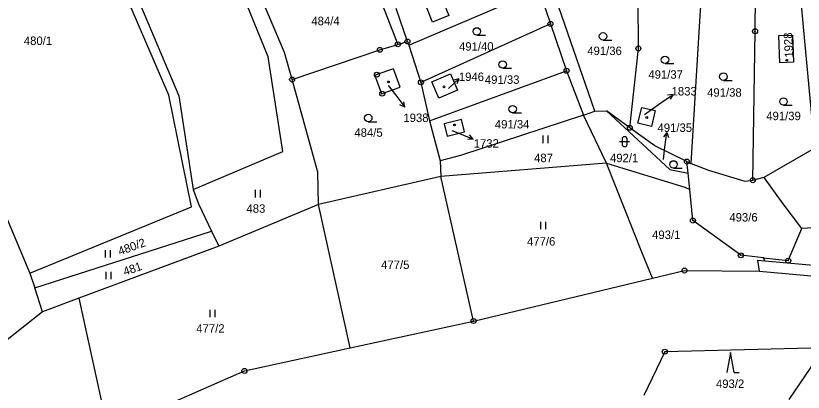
# Model space of a CAD drawing. Extents: x -680203 to -673936, y -1102717 to -1093650.
# Drawn here: x -679767.8 to -679609.4, y -1098550.5 to -1098474.8 of the extents above; entities that cross this region are included whole.
import ezdxf

# ---------------------------------------------------------------- set-up
doc = ezdxf.new("R2010")
doc.units = 0
for name, color, linetype in [('SOxx02xx_Koleje_param další_Popis10', 7, 'Continuous'), ('SOxx02xx_Staničení_Popis10', 7, 'Continuous'), ('SOxxxxxx_Koleje_hlavní_body_Popis10', 7, 'Continuous'), ('SOxxxxxx_Koleje_param další_Popis10', 7, 'Continuous'), ('SOxxxxxx_Osa_bod_P', 7, 'Continuous'), ('x_prac', 7, 'Continuous')]:
    doc.layers.add(name, color=color, linetype=linetype)

msp = doc.modelspace()

# ---------------------------------------------------------------- linework, layer by layer
at = {"layer": 'SOxx02xx_Koleje_param další_Popis10'}
for centre, radius in [((-679660.27, -1098476.4), 0.5), ((-679660.27, -1098476.4), 0.0303), ((-679619.1, -1098477.88), 0.5), ((-679619.1, -1098477.88), 0.0303), ((-679690.96, -1098480.52), 0.5), ((-679689.04, -1098479.94), 0.5), ((-679689.04, -1098479.94), 0.0303), ((-679694.59, -1098481.62), 0.5), ((-679694.59, -1098481.62), 0.0303), ((-679690.96, -1098480.52), 0.0303), ((-679642.58, -1098481.34), 0.5), ((-679642.58, -1098481.34), 0.0303), ((-679695.18, -1098486.61), 0.5), ((-679695.18, -1098486.61), 0.0303), ((-679657.03, -1098485.82), 0.5), ((-679657.03, -1098485.82), 0.0303), ((-679712.24, -1098487.6), 0.5), ((-679712.24, -1098487.6), 0.0303), ((-679686.33, -1098488.16), 0.5), ((-679686.33, -1098488.16), 0.0303), ((-679694.11, -1098490.43), 0.5), ((-679694.11, -1098490.43), 0.0303), ((-679644.3, -1098497.3), 0.5), ((-679644.3, -1098497.3), 0.0303), ((-679632.83, -1098504.09), 0.5), ((-679632.83, -1098504.09), 0.0303), ((-679619.55, -1098507.85), 0.5), ((-679619.55, -1098507.85), 0.0303), ((-679631.6, -1098515.97), 0.5), ((-679631.6, -1098515.97), 0.0303), ((-679621.98, -1098522.96), 0.5), ((-679621.98, -1098522.96), 0.0303), ((-679612.44, -1098524.03), 0.5), ((-679612.44, -1098524.03), 0.0303), ((-679633.3, -1098526.02), 0.5), ((-679633.3, -1098526.02), 0.0303), ((-679675.73, -1098536.18), 0.5), ((-679675.73, -1098536.18), 0.0303), ((-679637.26, -1098542.35), 0.5), ((-679637.26, -1098542.35), 0.0303), ((-679721.83, -1098546.22), 0.5), ((-679721.83, -1098546.22), 0.0303)]:
    msp.add_circle(centre, radius, dxfattribs=at)
at = {"layer": 'SOxx02xx_Staničení_Popis10'}
for p, q in [((-679680.77, -1098489.38), (-679678.71, -1098487.46)), ((-679678.71, -1098487.46), (-679679.72, -1098487.75)), ((-679678.71, -1098487.46), (-679679.07, -1098488.44)), ((-679692.91, -1098488.78), (-679691.39, -1098490.77)), ((-679691.39, -1098490.77), (-679689.58, -1098493.17)), ((-679638.07, -1098492.3), (-679635.61, -1098490.58)), ((-679635.61, -1098490.58), (-679636.72, -1098490.74)), ((-679635.61, -1098490.58), (-679636.15, -1098491.56)), ((-679689.58, -1098493.17), (-679690.59, -1098492.67)), ((-679689.58, -1098493.17), (-679689.79, -1098492.07)), ((-679641.35, -1098494.6), (-679638.07, -1098492.3)), ((-679680.09, -1098497.83), (-679678.58, -1098498.44)), ((-679678.58, -1098498.44), (-679675.8, -1098499.56)), ((-679675.8, -1098499.56), (-679676.54, -1098498.73)), ((-679636.88, -1098498.22), (-679637.5, -1098499.15)), ((-679637.25, -1098501.2), (-679636.88, -1098498.22)), ((-679636.88, -1098498.22), (-679636.51, -1098499.28)), ((-679675.8, -1098499.56), (-679676.91, -1098499.65)), ((-679637.54, -1098503.71), (-679637.25, -1098501.2))]:
    msp.add_line(p, q, dxfattribs=at)
at = {"layer": 'SOxxxxxx_Koleje_hlavní_body_Popis10'}
for p, q in [((-679675.08, -1098478.66), (-679673.33, -1098478.66)), ((-679649.69, -1098479.65), (-679647.94, -1098479.65)), ((-679637.22, -1098484.38), (-679635.47, -1098484.38)), ((-679669.88, -1098485.33), (-679668.13, -1098485.33)), ((-679625.48, -1098487.76), (-679623.73, -1098487.76)), ((-679613.39, -1098492.77), (-679611.64, -1098492.77)), ((-679667.87, -1098494.3), (-679666.12, -1098494.3)), ((-679696.92, -1098496.08), (-679695.17, -1098496.08)), ((-679661.72, -1098500.37), (-679661.72, -1098498.87)), ((-679660.72, -1098500.37), (-679660.72, -1098498.87)), ((-679646.35, -1098500.09), (-679644.35, -1098500.09)), ((-679645.85, -1098499.59), (-679645.85, -1098500.59)), ((-679644.85, -1098500.59), (-679644.85, -1098499.59)), ((-679635.52, -1098505.42), (-679633.77, -1098505.42)), ((-679719.62, -1098511.3), (-679719.62, -1098509.8)), ((-679718.62, -1098511.3), (-679718.62, -1098509.8)), ((-679662.23, -1098517.72), (-679662.23, -1098516.22)), ((-679661.23, -1098517.72), (-679661.23, -1098516.22)), ((-679749.79, -1098523.43), (-679749.79, -1098521.93)), ((-679748.79, -1098523.43), (-679748.79, -1098521.93)), ((-679749.65, -1098527.79), (-679749.65, -1098526.29)), ((-679748.65, -1098527.79), (-679748.65, -1098526.29)), ((-679728.72, -1098535.43), (-679728.72, -1098533.93)), ((-679727.72, -1098535.43), (-679727.72, -1098533.93)), ((-679624.03, -1098542.52), (-679624.78, -1098546.52)), ((-679623.28, -1098546.52), (-679624.03, -1098542.52)), ((-679623.28, -1098546.52), (-679622.28, -1098546.52))]:
    msp.add_line(p, q, dxfattribs=at)
for centre in [(-679675.08, -1098477.91), (-679649.69, -1098478.9), (-679637.22, -1098483.63), (-679669.88, -1098484.58), (-679625.48, -1098487.01), (-679613.39, -1098492.02), (-679667.87, -1098493.55), (-679696.92, -1098495.33), (-679635.52, -1098504.67)]:
    msp.add_circle(centre, 0.75, dxfattribs=at)
for centre, start, end in [((-679645.35, -1098499.59), 0, 180), ((-679645.35, -1098500.59), 180, 359.9879)]:
    msp.add_arc(centre, 0.5, start, end, dxfattribs=at)
at = {"layer": 'SOxxxxxx_Koleje_param další_Popis10'}
for centre in [(-679612.72, -1098483.71), (-679692.86, -1098488.07), (-679681.69, -1098489.07), (-679640.89, -1098495.23), (-679679.55, -1098496.72)]:
    msp.add_circle(centre, 0.175, dxfattribs=at)
at = {"layer": 'x_prac'}
for p, q in [((-679698.44, -1098461.38), (-679690.96, -1098480.52)), ((-679651.33, -1098493.93), (-679661.83, -1098463.73)), ((-679688.79, -1098480.66), (-679662.61, -1098469.52)), ((-679662.61, -1098469.52), (-679660.27, -1098476.4)), ((-679689.04, -1098479.94), (-679691.33, -1098473.31)), ((-679660.27, -1098476.4), (-679686.33, -1098488.16)), ((-679660.27, -1098476.4), (-679657.03, -1098485.82)), ((-679690.96, -1098480.52), (-679689.04, -1098479.94)), ((-679689.04, -1098479.94), (-679688.79, -1098480.66)), ((-679688.79, -1098480.66), (-679686.33, -1098488.16)), ((-679684.6, -1098495.89), (-679657.03, -1098485.82)), ((-679657.03, -1098485.82), (-679653.59, -1098494.76)), ((-679686.33, -1098488.16), (-679684.6, -1098495.89)), ((-679653.59, -1098494.76), (-679651.33, -1098493.93)), ((-679651.33, -1098493.93), (-679648.99, -1098493.9)), ((-679644.3, -1098497.3), (-679648.99, -1098493.9)), ((-679684.6, -1098495.89), (-679682.47, -1098503.93)), ((-679649.01, -1098504.39), (-679653.59, -1098494.76)), ((-679617.3, -1098507.26), (-679607.16, -1098501.41)), ((-679682.47, -1098503.93), (-679682.32, -1098507.11)), ((-679632.59, -1098506.43), (-679632.83, -1098504.09)), ((-679649.01, -1098504.39), (-679682.32, -1098507.11)), ((-679682.32, -1098507.11), (-679706.96, -1098512.72)), ((-679675.73, -1098536.18), (-679682.32, -1098507.11)), ((-679632.25, -1098509.7), (-679632.59, -1098506.43)), ((-679619.55, -1098507.85), (-679617.3, -1098507.26)), ((-679732.17, -1098509.73), (-679731.07, -1098512.63)), ((-679731.07, -1098512.63), (-679728.48, -1098518.08)), ((-679706.96, -1098512.72), (-679727.01, -1098521.12)), ((-679700.55, -1098541.59), (-679706.96, -1098512.72)), ((-679763.99, -1098529.5), (-679728.48, -1098518.08)), ((-679728.48, -1098518.08), (-679727.01, -1098521.12)), ((-679727.01, -1098521.12), (-679755.13, -1098531.57)), ((-679617.11, -1098524.04), (-679617.4, -1098523.48)), ((-679764.99, -1098526.52), (-679763.99, -1098529.5)), ((-679675.73, -1098536.18), (-679639.77, -1098527.57)), ((-679762.46, -1098534.3), (-679763.99, -1098529.5)), ((-679755.13, -1098531.57), (-679762.46, -1098534.3)), ((-679755.13, -1098531.57), (-679749.29, -1098558.29)), ((-679762.46, -1098534.3), (-679794.21, -1098559.43)), ((-679700.55, -1098541.59), (-679675.73, -1098536.18)), ((-679612.21, -1098551.95), (-679605.21, -1098541.55))]:
    msp.add_line(p, q, dxfattribs=at)
for points in [[(-679732.17, -1098509.73), (-679714.08, -1098502.07), (-679717.06, -1098483.05), (-679725.64, -1098461.91), (-679750.52, -1098413.79)], [(-679767.54, -1098420.5), (-679745.66, -1098465.58), (-679735.03, -1098490.89), (-679732.17, -1098509.73)], [(-679764.99, -1098526.52), (-679732.48, -1098513.2), (-679737.04, -1098490.71), (-679747.59, -1098466.28), (-679768.48, -1098423.22)], [(-679801.48, -1098438.08), (-679777.59, -1098496.72), (-679764.99, -1098526.52)], [(-679618.24, -1098526.12), (-679601.09, -1098527.68), (-679551.37, -1098525.53), (-679516.69, -1098522.88), (-679497.12, -1098518.37), (-679472.09, -1098509.44), (-679448.1, -1098499.38), (-679427, -1098487.92), (-679407.33, -1098473.07), (-679389.37, -1098446.78)], [(-679712.24, -1098487.6), (-679713.74, -1098482.17), (-679719.3, -1098469.17)], [(-679685.25, -1098472.84), (-679681.97, -1098471.6), (-679680.69, -1098474.68), (-679684.03, -1098476.02), (-679685.25, -1098472.84)], [(-679644.3, -1098497.3), (-679642.58, -1098481.34), (-679642.64, -1098471.47)], [(-679631.97, -1098504.51), (-679630.12, -1098474.78), (-679629.94, -1098471.89)], [(-679609.92, -1098471.91), (-679609.45, -1098476.96), (-679607.16, -1098501.41)], [(-679619.55, -1098507.85), (-679619.1, -1098477.88), (-679619.07, -1098475.95), (-679619.02, -1098472.74)], [(-679611.6, -1098478.65), (-679611.35, -1098484.09), (-679614.09, -1098484.22), (-679614.31, -1098478.76), (-679611.6, -1098478.65)], [(-679712.24, -1098487.6), (-679694.59, -1098481.62), (-679690.96, -1098480.52)], [(-679695.18, -1098486.61), (-679695.62, -1098486.77), (-679694.29, -1098490.49), (-679694.11, -1098490.43), (-679690.5, -1098489.13), (-679691.84, -1098485.41), (-679695.18, -1098486.61)], [(-679682.69, -1098491.36), (-679684.14, -1098488.08), (-679680.39, -1098486.43), (-679678.95, -1098489.71), (-679682.69, -1098491.36)], [(-679706.96, -1098512.72), (-679707.09, -1098506.21), (-679712.24, -1098487.6)], [(-679648.99, -1098493.9), (-679636.23, -1098505.72), (-679632.59, -1098506.43)], [(-679641.91, -1098493.21), (-679639.19, -1098493.81), (-679639.94, -1098497.02), (-679642.67, -1098496.39), (-679641.91, -1098493.21)], [(-679653.59, -1098494.76), (-679678.38, -1098502.86), (-679682.47, -1098503.93)], [(-679677.56, -1098498.15), (-679678.19, -1098495.64), (-679681.67, -1098496.49), (-679681.06, -1098499.02), (-679677.56, -1098498.15)], [(-679632.83, -1098504.09), (-679639.26, -1098500.94), (-679643.02, -1098498.22), (-679644.3, -1098497.3)], [(-679632.83, -1098504.09), (-679632.1, -1098504.46), (-679631.97, -1098504.51)], [(-679639.77, -1098527.57), (-679641.74, -1098522.63), (-679649.01, -1098504.39)], [(-679649.01, -1098504.39), (-679633.22, -1098509.28), (-679632.25, -1098509.7)], [(-679631.97, -1098504.51), (-679628.46, -1098505.81), (-679621.13, -1098508.03), (-679619.55, -1098507.85)], [(-679609.7, -1098517.55), (-679613.47, -1098512.57), (-679617.07, -1098507.59), (-679617.3, -1098507.26)], [(-679617.4, -1098523.48), (-679621.98, -1098522.96), (-679631.6, -1098515.97), (-679632.25, -1098509.7)], [(-679592.83, -1098516.48), (-679593.38, -1098516.65), (-679609.7, -1098517.55)], [(-679617.4, -1098523.48), (-679612.44, -1098524.03), (-679609.7, -1098517.55)], [(-679617.11, -1098524.04), (-679606.61, -1098525), (-679551.41, -1098523.5), (-679532.17, -1098521.01)], [(-679618.24, -1098526.12), (-679618.52, -1098523.91), (-679617.11, -1098524.04)], [(-679639.77, -1098527.57), (-679633.3, -1098526.02), (-679618.24, -1098526.12)], [(-679749.29, -1098558.29), (-679721.83, -1098546.22), (-679700.55, -1098541.59)], [(-679605.21, -1098541.55), (-679637.26, -1098542.35), (-679641.49, -1098551.18)]]:
    msp.add_lwpolyline(points, dxfattribs=at)

# ---------------------------------------------------------------- texts
at = {"layer": 'SOxxxxxx_Osa_bod_P'}
for s, p in [('484/4', (-679708.37, -1098476.67)), ('480/1', (-679766.21, -1098480.64)), ('491/40', (-679678.66, -1098481.78)), ('491/36', (-679652.86, -1098482.67)), ('1946', (-679678.69, -1098487.89)), ('491/33', (-679673.46, -1098488.46)), ('491/37', (-679640.57, -1098487.43)), ('1833', (-679635.9, -1098490.8)), ('491/38', (-679628.75, -1098491.05)), ('1938', (-679689.85, -1098496.14)), ('491/39', (-679616.85, -1098495.77)), ('491/34', (-679671.45, -1098497.43)), ('484/5', (-679699.71, -1098499.11)), ('491/35', (-679638.73, -1098498.14)), ('1732', (-679675.71, -1098501.3)), ('487', (-679663.56, -1098504.22)), ('492/1', (-679648.29, -1098504.22)), ('483', (-679721.42, -1098514.4)), ('493/6', (-679624.27, -1098516.16)), ('493/1', (-679639.82, -1098519.68)), ('477/6', (-679664.97, -1098521.01)), ('477/5', (-679694.33, -1098525.71)), ('477/2', (-679731.52, -1098538.52)), ('493/2', (-679626.97, -1098549.65))]:
    msp.add_text(s, height=1.7, dxfattribs=at).set_placement(p)
for s, rotation, p in [('1928', 93, (-679611.41, -1098483.14)), ('480/2', 20, (-679746.89, -1098523.01)), ('481', 19, (-679745.88, -1098527.09))]:
    msp.add_text(s, height=1.7, rotation=rotation, dxfattribs=at).set_placement(p)

doc.saveas('drawing.dxf')
